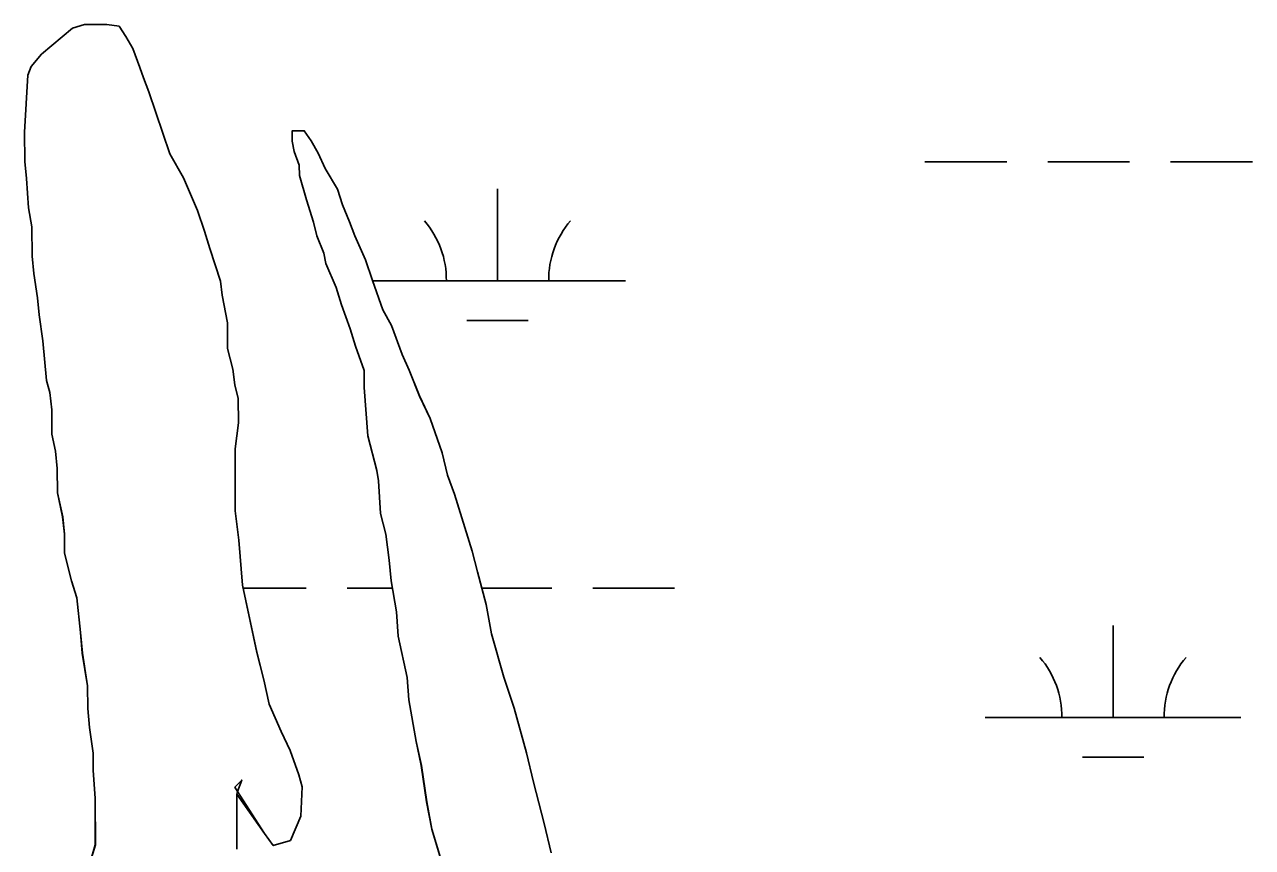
# Model space of a CAD drawing. Extents: x 3279314 to 3317160, y 734079 to 759431.
# Drawn here: x 3304832.6 to 3305312.5, y 743614.3 to 743935.9 of the extents above; entities that cross this region are included whole.
import ezdxf

# ---------------------------------------------------------------- set-up
doc = ezdxf.new("R2010")
doc.units = 0
doc.layers.add('V-SITE-VEGE', color=7, linetype='Continuous')
doc.layers.add('V-WETL-SWMP', color=7, linetype='Continuous')

msp = doc.modelspace()

# ---------------------------------------------------------------- linework, layer by layer
at = {"layer": 'V-SITE-VEGE'}
for points in [[(3304858.25, 743608.55), (3304860.24, 743615.31), (3304860.16, 743633.53), (3304859.43, 743644.32), (3304859.4, 743651.07), (3304858, 743661.19), (3304857.29, 743668.61), (3304857.25, 743677.38), (3304855.16, 743690.2), (3304854.45, 743698.29), (3304853.03, 743711.78), (3304850.98, 743718.52), (3304848.22, 743729.31), (3304848.19, 743736.73), (3304847.48, 743743.48), (3304845.41, 743752.91), (3304845.36, 743762.36), (3304844.66, 743769.11), (3304843.27, 743775.85), (3304843.23, 743785.3), (3304842.52, 743792.04), (3304841.15, 743796.76), (3304839.73, 743812.28), (3304838.33, 743822.4), (3304837.62, 743829.14), (3304836.23, 743838.58), (3304835.52, 743845.33), (3304835.46, 743856.8), (3304834.08, 743864.22), (3304833.35, 743875.69), (3304832.64, 743882.44), (3304832.59, 743893.91), (3304833.83, 743916.19), (3304835.16, 743919.57), (3304839.19, 743924.31), (3304851.29, 743934.49), (3304856.01, 743935.87), (3304864.78, 743935.91), (3304869.51, 743935.25), (3304872.23, 743931.22), (3304874.95, 743926.51), (3304877.68, 743919.09), (3304879.05, 743915.05), (3304881.1, 743909.66), (3304889.32, 743885.4), (3304894.76, 743875.99), (3304900.22, 743863.19), (3304902.96, 743855.1), (3304905.02, 743848.36), (3304909.13, 743835.56), (3304909.83, 743830.16), (3304911.91, 743819.38), (3304911.96, 743809.25), (3304914.02, 743801.16), (3304914.72, 743795.09), (3304916.1, 743789.7), (3304916.14, 743780.25), (3304914.84, 743770.12), (3304914.96, 743745.83), (3304916.36, 743734.36), (3304917.8, 743716.82), (3304923.32, 743690.52), (3304926.07, 743679.74), (3304928.14, 743670.3), (3304932.92, 743659.53), (3304936.33, 743652.12), (3304939.75, 743642.68), (3304941.12, 743637.97), (3304940.5, 743626.49), (3304936.5, 743617.02), (3304929.76, 743614.97), (3304926.36, 743619.67), (3304915.87, 743636.17), (3304915.49, 743635.15), (3304915.59, 743613.55)], [(3305003.48, 743582.25), (3304991.82, 743621.34), (3304989.74, 743632.12), (3304987.65, 743646.29), (3304985.58, 743655.73), (3304982.8, 743671.91), (3304982.09, 743680.68), (3304978.64, 743696.86), (3304977.92, 743706.31), (3304975.83, 743718.45), (3304975.12, 743726.54), (3304973.72, 743736.66), (3304971.65, 743744.75), (3304970.92, 743757.57), (3304970.22, 743761.61), (3304966.79, 743775.1), (3304965.35, 743793.98), (3304965.31, 743800.73), (3304961.89, 743810.17), (3304959.84, 743816.91), (3304956.42, 743826.34), (3304954.36, 743833.08), (3304950.27, 743842.51), (3304949.57, 743846.55), (3304946.84, 743853.29), (3304945.46, 743858.68), (3304942.72, 743867.44), (3304939.98, 743876.87), (3304939.96, 743880.92), (3304937.91, 743886.32), (3304937.21, 743890.36), (3304937.2, 743894.41), (3304941.92, 743894.43), (3304944.64, 743890.4), (3304947.36, 743885.69), (3304950.09, 743879.62), (3304954.85, 743871.55), (3304956.91, 743865.48), (3304959.64, 743858.75), (3304961.69, 743853.36), (3304965.78, 743843.93), (3304968.52, 743835.84), (3304972.63, 743824.39), (3304976.03, 743818.33), (3304980.13, 743806.88), (3304982.86, 743800.82), (3304986.96, 743790.71), (3304991.05, 743781.96), (3304995.84, 743768.48), (3304997.91, 743759.72), (3305000.64, 743752.31), (3305007.5, 743730.07), (3305009.56, 743721.98), (3305013, 743709.18), (3305015.08, 743697.71), (3305019.88, 743680.86), (3305023.99, 743668.73), (3305028.79, 743651.21), (3305031.55, 743639.75), (3305035.68, 743623.57), (3305038.43, 743612.11)]]:
    msp.add_lwpolyline(points, dxfattribs=at)
msp.add_lwpolyline([(3304915.87, 743636.17), (3304914.8, 743637.84), (3304917.49, 743640.56)], close=True, dxfattribs=at)
at = {"layer": 'V-WETL-SWMP'}
for p, q in [((3304851.29, 743934.49), (3304856.01, 743935.87)), ((3304851.29, 743934.49), (3304856.01, 743935.87)), ((3304856.01, 743935.87), (3304864.79, 743935.91)), ((3304856.01, 743935.87), (3304864.79, 743935.91)), ((3304864.79, 743935.91), (3304869.51, 743935.26)), ((3304864.79, 743935.91), (3304869.51, 743935.26)), ((3304869.51, 743935.26), (3304872.23, 743931.22)), ((3304869.51, 743935.26), (3304872.23, 743931.22)), ((3304839.19, 743924.31), (3304851.29, 743934.49)), ((3304839.19, 743924.31), (3304851.29, 743934.49)), ((3304872.23, 743931.22), (3304874.95, 743926.51)), ((3304872.23, 743931.22), (3304874.95, 743926.51)), ((3304874.95, 743926.51), (3304877.69, 743919.1)), ((3304874.95, 743926.51), (3304877.69, 743919.1)), ((3304835.17, 743919.57), (3304839.19, 743924.31)), ((3304835.17, 743919.57), (3304839.19, 743924.31)), ((3304832.59, 743893.91), (3304833.83, 743916.19)), ((3304832.59, 743893.91), (3304833.83, 743916.19)), ((3304833.83, 743916.19), (3304835.17, 743919.57)), ((3304833.83, 743916.19), (3304835.17, 743919.57)), ((3304877.69, 743919.1), (3304879.06, 743915.06)), ((3304877.69, 743919.1), (3304879.06, 743915.06)), ((3304879.06, 743915.06), (3304881.11, 743909.67)), ((3304879.06, 743915.06), (3304881.11, 743909.67)), ((3304881.11, 743909.67), (3304889.32, 743885.41)), ((3304881.11, 743909.67), (3304889.32, 743885.41)), ((3304832.65, 743882.44), (3304832.59, 743893.91)), ((3304832.65, 743882.44), (3304832.59, 743893.91)), ((3304937.2, 743894.41), (3304941.92, 743894.43)), ((3304937.2, 743894.41), (3304941.92, 743894.43)), ((3304937.22, 743890.36), (3304937.2, 743894.41)), ((3304937.22, 743890.36), (3304937.2, 743894.41)), ((3304941.92, 743894.43), (3304944.64, 743890.4)), ((3304941.92, 743894.43), (3304944.64, 743890.4)), ((3304937.91, 743886.32), (3304937.22, 743890.36)), ((3304937.91, 743886.32), (3304937.22, 743890.36)), ((3304944.64, 743890.4), (3304947.36, 743885.69)), ((3304944.64, 743890.4), (3304947.36, 743885.69)), ((3304833.35, 743875.69), (3304832.65, 743882.44)), ((3304833.35, 743875.69), (3304832.65, 743882.44)), ((3304889.32, 743885.41), (3304894.77, 743875.99)), ((3304889.32, 743885.41), (3304894.77, 743875.99)), ((3304939.96, 743880.93), (3304937.91, 743886.32)), ((3304939.96, 743880.93), (3304937.91, 743886.32)), ((3304947.36, 743885.69), (3304950.09, 743879.63)), ((3304947.36, 743885.69), (3304950.09, 743879.63)), ((3304939.98, 743876.88), (3304939.96, 743880.93)), ((3304939.98, 743876.88), (3304939.96, 743880.93)), ((3304950.09, 743879.63), (3304954.85, 743871.55)), ((3304950.09, 743879.63), (3304954.85, 743871.55)), ((3305184.48, 743882.22), (3305216.48, 743882.24)), ((3305232.48, 743882.25), (3305264.48, 743882.26)), ((3305280.48, 743882.27), (3305312.48, 743882.29)), ((3304834.08, 743864.22), (3304833.35, 743875.69)), ((3304834.08, 743864.22), (3304833.35, 743875.69)), ((3304894.77, 743875.99), (3304900.23, 743863.19)), ((3304894.77, 743875.99), (3304900.23, 743863.19)), ((3304942.73, 743867.44), (3304939.98, 743876.88)), ((3304942.73, 743867.44), (3304939.98, 743876.88)), ((3304954.85, 743871.55), (3304956.91, 743865.49)), ((3304954.85, 743871.55), (3304956.91, 743865.49)), ((3305017.44, 743835.71), (3305017.42, 743871.71)), ((3304835.47, 743856.8), (3304834.08, 743864.22)), ((3304835.47, 743856.8), (3304834.08, 743864.22)), ((3304945.47, 743858.68), (3304942.73, 743867.44)), ((3304945.47, 743858.68), (3304942.73, 743867.44)), ((3304956.91, 743865.49), (3304959.64, 743858.75)), ((3304956.91, 743865.49), (3304959.64, 743858.75)), ((3304900.23, 743863.19), (3304902.97, 743855.1)), ((3304900.23, 743863.19), (3304902.97, 743855.1)), ((3304946.84, 743853.29), (3304945.47, 743858.68)), ((3304946.84, 743853.29), (3304945.47, 743858.68)), ((3304959.64, 743858.75), (3304961.69, 743853.36)), ((3304959.64, 743858.75), (3304961.69, 743853.36)), ((3304835.52, 743845.33), (3304835.47, 743856.8)), ((3304835.52, 743845.33), (3304835.47, 743856.8)), ((3304902.97, 743855.1), (3304905.02, 743848.36)), ((3304902.97, 743855.1), (3304905.02, 743848.36)), ((3304949.58, 743846.55), (3304946.84, 743853.29)), ((3304949.58, 743846.55), (3304946.84, 743853.29)), ((3304961.69, 743853.36), (3304965.79, 743843.93)), ((3304961.69, 743853.36), (3304965.79, 743843.93)), ((3304836.23, 743838.59), (3304835.52, 743845.33)), ((3304836.23, 743838.59), (3304835.52, 743845.33)), ((3304905.02, 743848.36), (3304909.13, 743835.56)), ((3304905.02, 743848.36), (3304909.13, 743835.56)), ((3304950.27, 743842.51), (3304949.58, 743846.55)), ((3304950.27, 743842.51), (3304949.58, 743846.55)), ((3304954.36, 743833.08), (3304950.27, 743842.51)), ((3304954.36, 743833.08), (3304950.27, 743842.51)), ((3304965.79, 743843.93), (3304968.52, 743835.85)), ((3304965.79, 743843.93), (3304968.52, 743835.85)), ((3304837.63, 743829.14), (3304836.23, 743838.59)), ((3304837.63, 743829.14), (3304836.23, 743838.59)), ((3304909.13, 743835.56), (3304909.84, 743830.17)), ((3304909.13, 743835.56), (3304909.84, 743830.17)), ((3304968.52, 743835.85), (3304972.63, 743824.39)), ((3304968.52, 743835.85), (3304972.63, 743824.39)), ((3304968.58, 743835.68), (3305067.44, 743835.73)), ((3304909.84, 743830.17), (3304911.91, 743819.38)), ((3304909.84, 743830.17), (3304911.91, 743819.38)), ((3304956.42, 743826.34), (3304954.36, 743833.08)), ((3304956.42, 743826.34), (3304954.36, 743833.08)), ((3304838.33, 743822.4), (3304837.63, 743829.14)), ((3304838.33, 743822.4), (3304837.63, 743829.14)), ((3304959.84, 743816.91), (3304956.42, 743826.34)), ((3304959.84, 743816.91), (3304956.42, 743826.34)), ((3304839.73, 743812.28), (3304838.33, 743822.4)), ((3304839.73, 743812.28), (3304838.33, 743822.4)), ((3304972.63, 743824.39), (3304976.03, 743818.33)), ((3304972.63, 743824.39), (3304976.03, 743818.33)), ((3305005.45, 743820.27), (3305029.45, 743820.28)), ((3304911.91, 743819.38), (3304911.96, 743809.25)), ((3304911.91, 743819.38), (3304911.96, 743809.25)), ((3304961.9, 743810.17), (3304959.84, 743816.91)), ((3304961.9, 743810.17), (3304959.84, 743816.91)), ((3304976.03, 743818.33), (3304980.14, 743806.88)), ((3304976.03, 743818.33), (3304980.14, 743806.88)), ((3304841.16, 743796.77), (3304839.73, 743812.28)), ((3304841.16, 743796.77), (3304839.73, 743812.28)), ((3304911.96, 743809.25), (3304914.02, 743801.17)), ((3304911.96, 743809.25), (3304914.02, 743801.17)), ((3304965.32, 743800.74), (3304961.9, 743810.17)), ((3304965.32, 743800.74), (3304961.9, 743810.17)), ((3304980.14, 743806.88), (3304982.86, 743800.82)), ((3304980.14, 743806.88), (3304982.86, 743800.82)), ((3304914.02, 743801.17), (3304914.73, 743795.09)), ((3304914.02, 743801.17), (3304914.73, 743795.09)), ((3304842.53, 743792.05), (3304841.16, 743796.77)), ((3304842.53, 743792.05), (3304841.16, 743796.77)), ((3304965.35, 743793.99), (3304965.32, 743800.74)), ((3304965.35, 743793.99), (3304965.32, 743800.74)), ((3304982.86, 743800.82), (3304986.96, 743790.72)), ((3304982.86, 743800.82), (3304986.96, 743790.72)), ((3304843.24, 743785.3), (3304842.53, 743792.05)), ((3304843.24, 743785.3), (3304842.53, 743792.05)), ((3304914.73, 743795.09), (3304916.1, 743789.7)), ((3304914.73, 743795.09), (3304916.1, 743789.7)), ((3304966.79, 743775.1), (3304965.35, 743793.99)), ((3304966.79, 743775.1), (3304965.35, 743793.99)), ((3304916.1, 743789.7), (3304916.15, 743780.25)), ((3304916.1, 743789.7), (3304916.15, 743780.25)), ((3304986.96, 743790.72), (3304991.05, 743781.96)), ((3304986.96, 743790.72), (3304991.05, 743781.96)), ((3304843.28, 743775.85), (3304843.24, 743785.3)), ((3304843.28, 743775.85), (3304843.24, 743785.3)), ((3304991.05, 743781.96), (3304995.84, 743768.49)), ((3304991.05, 743781.96), (3304995.84, 743768.49)), ((3304916.15, 743780.25), (3304914.85, 743770.12)), ((3304916.15, 743780.25), (3304914.85, 743770.12)), ((3304844.66, 743769.11), (3304843.28, 743775.85)), ((3304844.66, 743769.11), (3304843.28, 743775.85)), ((3304970.23, 743761.62), (3304966.79, 743775.1)), ((3304970.23, 743761.62), (3304966.79, 743775.1)), ((3304845.37, 743762.37), (3304844.66, 743769.11)), ((3304845.37, 743762.37), (3304844.66, 743769.11)), ((3304914.85, 743770.12), (3304914.96, 743745.83)), ((3304914.85, 743770.12), (3304914.96, 743745.83)), ((3304995.84, 743768.49), (3304997.91, 743759.72)), ((3304995.84, 743768.49), (3304997.91, 743759.72)), ((3304845.42, 743752.92), (3304845.37, 743762.37)), ((3304845.42, 743752.92), (3304845.37, 743762.37)), ((3304970.92, 743757.57), (3304970.23, 743761.62)), ((3304970.92, 743757.57), (3304970.23, 743761.62)), ((3304997.91, 743759.72), (3305000.64, 743752.31)), ((3304997.91, 743759.72), (3305000.64, 743752.31)), ((3304847.49, 743743.48), (3304845.42, 743752.92)), ((3304847.49, 743743.48), (3304845.42, 743752.92)), ((3304971.66, 743744.75), (3304970.92, 743757.57)), ((3304971.66, 743744.75), (3304970.92, 743757.57)), ((3305000.64, 743752.31), (3305007.5, 743730.07)), ((3305000.64, 743752.31), (3305007.5, 743730.07)), ((3304848.19, 743736.73), (3304847.49, 743743.48)), ((3304848.19, 743736.73), (3304847.49, 743743.48)), ((3304914.96, 743745.83), (3304916.37, 743734.36)), ((3304914.96, 743745.83), (3304916.37, 743734.36)), ((3304973.72, 743736.66), (3304971.66, 743744.75)), ((3304973.72, 743736.66), (3304971.66, 743744.75)), ((3304848.23, 743729.31), (3304848.19, 743736.73)), ((3304848.23, 743729.31), (3304848.19, 743736.73)), ((3304916.37, 743734.36), (3304917.8, 743716.82)), ((3304916.37, 743734.36), (3304917.8, 743716.82)), ((3304975.12, 743726.54), (3304973.72, 743736.66)), ((3304975.12, 743726.54), (3304973.72, 743736.66)), ((3304850.98, 743718.53), (3304848.23, 743729.31)), ((3304850.98, 743718.53), (3304848.23, 743729.31)), ((3305007.5, 743730.07), (3305009.56, 743721.99)), ((3305007.5, 743730.07), (3305009.56, 743721.99)), ((3304975.84, 743718.45), (3304975.12, 743726.54)), ((3304975.84, 743718.45), (3304975.12, 743726.54)), ((3305009.56, 743721.99), (3305013, 743709.18)), ((3305009.56, 743721.99), (3305013, 743709.18)), ((3304853.04, 743711.79), (3304850.98, 743718.53)), ((3304853.04, 743711.79), (3304850.98, 743718.53)), ((3304917.8, 743716.82), (3304923.33, 743690.53)), ((3304917.8, 743716.82), (3304923.33, 743690.53)), ((3304918.06, 743715.59), (3304942.65, 743715.6)), ((3304958.65, 743715.61), (3304976.32, 743715.62)), ((3304977.92, 743706.31), (3304975.84, 743718.45)), ((3304977.92, 743706.31), (3304975.84, 743718.45)), ((3305011.27, 743715.63), (3305038.65, 743715.65)), ((3305054.65, 743715.66), (3305086.65, 743715.67)), ((3304854.45, 743698.3), (3304853.04, 743711.79)), ((3304854.45, 743698.3), (3304853.04, 743711.79)), ((3304978.64, 743696.87), (3304977.92, 743706.31)), ((3304978.64, 743696.87), (3304977.92, 743706.31)), ((3305013, 743709.18), (3305015.08, 743697.72)), ((3305013, 743709.18), (3305015.08, 743697.72)), ((3305258, 743665.02), (3305257.98, 743701.02)), ((3304855.17, 743690.2), (3304854.45, 743698.3)), ((3304855.17, 743690.2), (3304854.45, 743698.3)), ((3304982.09, 743680.68), (3304978.64, 743696.87)), ((3304982.09, 743680.68), (3304978.64, 743696.87)), ((3305015.08, 743697.72), (3305019.88, 743680.87)), ((3305015.08, 743697.72), (3305019.88, 743680.87)), ((3304923.33, 743690.53), (3304926.08, 743679.74)), ((3304923.33, 743690.53), (3304926.08, 743679.74)), ((3304857.25, 743677.39), (3304855.17, 743690.2)), ((3304857.25, 743677.39), (3304855.17, 743690.2)), ((3304857.29, 743668.61), (3304857.25, 743677.39)), ((3304857.29, 743668.61), (3304857.25, 743677.39)), ((3304926.08, 743679.74), (3304928.15, 743670.3)), ((3304926.08, 743679.74), (3304928.15, 743670.3)), ((3304982.81, 743671.91), (3304982.09, 743680.68)), ((3304982.81, 743671.91), (3304982.09, 743680.68)), ((3305019.88, 743680.87), (3305023.99, 743668.74)), ((3305019.88, 743680.87), (3305023.99, 743668.74)), ((3304985.59, 743655.73), (3304982.81, 743671.91)), ((3304985.59, 743655.73), (3304982.81, 743671.91)), ((3304858, 743661.19), (3304857.29, 743668.61)), ((3304858, 743661.19), (3304857.29, 743668.61)), ((3304928.15, 743670.3), (3304932.93, 743659.53)), ((3304928.15, 743670.3), (3304932.93, 743659.53)), ((3305023.99, 743668.74), (3305028.8, 743651.21)), ((3305023.99, 743668.74), (3305028.8, 743651.21)), ((3305208, 743664.99), (3305308, 743665.04)), ((3304859.4, 743651.08), (3304858, 743661.19)), ((3304859.4, 743651.08), (3304858, 743661.19)), ((3304932.93, 743659.53), (3304936.34, 743652.12)), ((3304932.93, 743659.53), (3304936.34, 743652.12)), ((3304936.34, 743652.12), (3304939.76, 743642.69)), ((3304936.34, 743652.12), (3304939.76, 743642.69)), ((3304987.66, 743646.29), (3304985.59, 743655.73)), ((3304987.66, 743646.29), (3304985.59, 743655.73)), ((3304859.43, 743644.33), (3304859.4, 743651.08)), ((3304859.43, 743644.33), (3304859.4, 743651.08)), ((3305028.8, 743651.21), (3305031.55, 743639.75)), ((3305028.8, 743651.21), (3305031.55, 743639.75)), ((3305246, 743649.58), (3305270, 743649.59)), ((3304860.16, 743633.53), (3304859.43, 743644.33)), ((3304860.16, 743633.53), (3304859.43, 743644.33)), ((3304939.76, 743642.69), (3304941.13, 743637.97)), ((3304939.76, 743642.69), (3304941.13, 743637.97)), ((3304989.75, 743632.13), (3304987.66, 743646.29)), ((3304989.75, 743632.13), (3304987.66, 743646.29)), ((3304941.13, 743637.97), (3304940.51, 743626.49)), ((3304941.13, 743637.97), (3304940.51, 743626.49)), ((3305031.55, 743639.75), (3305035.68, 743623.58)), ((3305031.55, 743639.75), (3305035.68, 743623.58)), ((3304860.25, 743615.31), (3304860.16, 743633.53)), ((3304860.25, 743615.31), (3304860.16, 743633.53)), ((3304926.37, 743619.68), (3304915.5, 743635.05)), ((3304915.5, 743635.05), (3304915.6, 743613.55)), ((3304926.37, 743619.68), (3304915.5, 743635.05)), ((3304915.5, 743635.05), (3304915.6, 743613.55)), ((3304991.82, 743621.34), (3304989.75, 743632.13)), ((3304991.82, 743621.34), (3304989.75, 743632.13)), ((3304940.51, 743626.49), (3304936.5, 743617.03)), ((3304940.51, 743626.49), (3304936.5, 743617.03)), ((3305035.68, 743623.58), (3305038.44, 743612.12)), ((3305035.68, 743623.58), (3305038.44, 743612.12)), ((3304929.76, 743614.97), (3304926.37, 743619.68)), ((3304929.76, 743614.97), (3304926.37, 743619.68)), ((3305003.48, 743582.25), (3304991.82, 743621.34)), ((3305003.48, 743582.25), (3304991.82, 743621.34)), ((3304858.26, 743608.55), (3304860.25, 743615.31)), ((3304858.26, 743608.55), (3304860.25, 743615.31)), ((3304936.5, 743617.03), (3304929.76, 743614.97)), ((3304936.5, 743617.03), (3304929.76, 743614.97))]:
    msp.add_line(p, q, dxfattribs=at)
for centre, start, end in [((3304962.19, 743836.16), 359.2573, 40.801), ((3305072.68, 743836.21), 139.2573, 180.801), ((3305202.75, 743665.47), 359.2573, 40.801), ((3305313.24, 743665.52), 139.2573, 180.801)]:
    msp.add_arc(centre, 35.25, start, end, dxfattribs=at)

doc.saveas('drawing.dxf')
